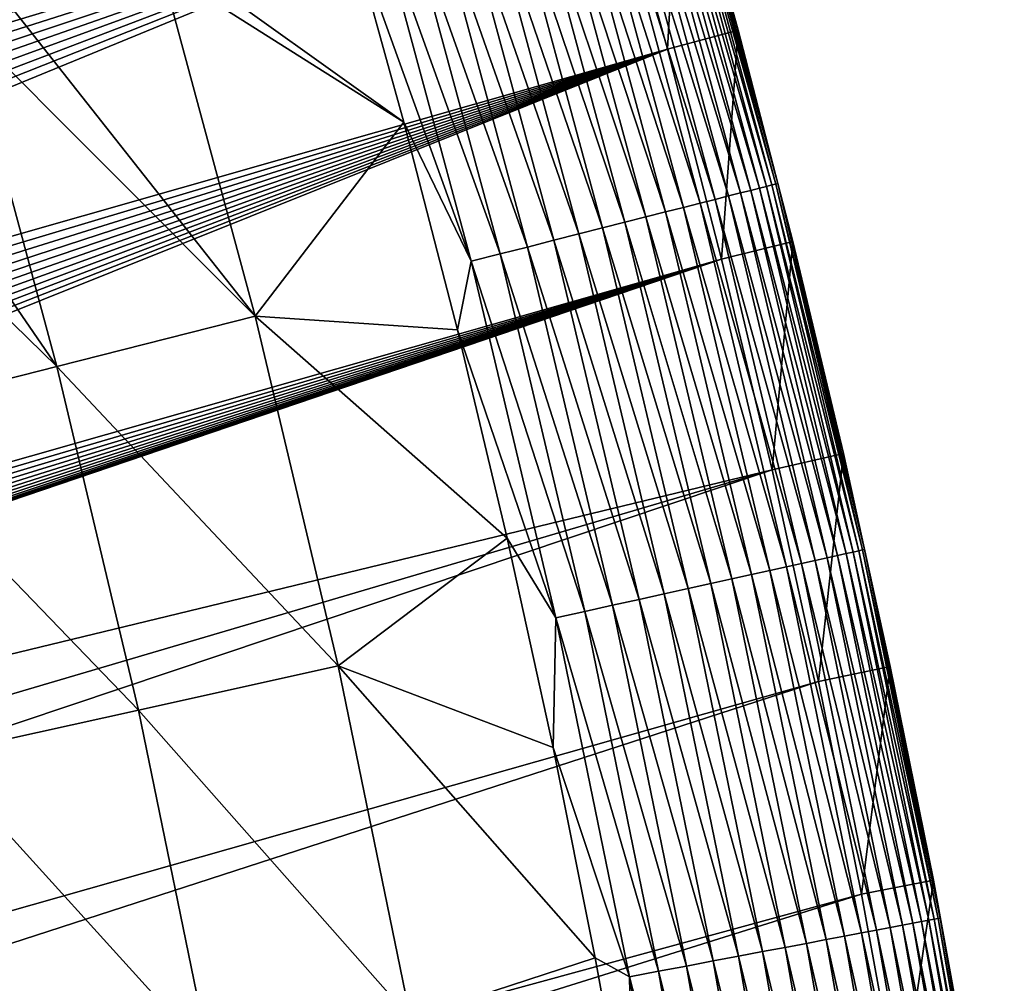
# Model space of a CAD drawing. Header units: millimetres. Extents: x -50 to 50, y -50 to 50.
# Tile 452 of 562: x 45.4 to 49.4, y 9 to 13. Entities that reach past the tile are written whole.
import ezdxf

# ---------------------------------------------------------------- set-up
doc = ezdxf.new("R2010")
doc.units = ezdxf.units.MM
doc.header["$LTSCALE"] = 65.185185
for name, color, linetype in [('37', 7, 'CONTINUOUS'), ('38', 7, 'CONTINUOUS'), ('39', 7, 'CONTINUOUS'), ('41', 7, 'CONTINUOUS'), ('43', 7, 'CONTINUOUS')]:
    doc.layers.add(name, color=color, linetype=linetype)

msp = doc.modelspace()

# ---------------------------------------------------------------- linework, layer by layer
at = {"layer": '37', "color": 15, "linetype": 'Continuous', "true_color": 0xaf503c}
for points in [[(46.0185, 13.1989, -0.3575), (46.6955, 13.393, 0.23), (46.9297, 12.5477, 0.23), (46.0185, 13.1989, -0.3575)], [(45.937, 13.1755, -0.4273), (46.0185, 13.1989, -0.3575), (46.9297, 12.5477, 0.23), (45.937, 13.1755, -0.4273)], [(45.3347, 13.0028, -0.9364), (45.937, 13.1755, -0.4273), (46.3209, 11.7545, -0.4273), (45.3347, 13.0028, -0.9364)], [(45.937, 13.1755, -0.4273), (46.9297, 12.5477, 0.23), (46.3209, 11.7545, -0.4273), (45.937, 13.1755, -0.4273)], [(45.1311, 12.9444, -1.106), (45.3347, 13.0028, -0.9364), (46.3209, 11.7545, -0.4273), (45.1311, 12.9444, -1.106)], [(44.6442, 12.8048, -1.5065), (45.1311, 12.9444, -1.106), (45.5082, 11.5484, -1.106), (44.6442, 12.8048, -1.5065)], [(45.1311, 12.9444, -1.106), (46.3209, 11.7545, -0.4273), (45.5082, 11.5484, -1.106), (45.1311, 12.9444, -1.106)], [(44.3159, 12.7107, -1.7726), (44.6442, 12.8048, -1.5065), (45.5082, 11.5484, -1.106), (44.3159, 12.7107, -1.7726)], [(44.3159, 12.7107, -1.7726), (45.5082, 11.5484, -1.106), (44.6862, 11.3398, -1.7726), (44.3159, 12.7107, -1.7726)], [(46.9297, 12.5477, 0.23), (47.1485, 11.6984, 0.23), (46.3209, 11.7545, -0.4273), (46.9297, 12.5477, 0.23)], [(46.3209, 11.7545, -0.4273), (46.6608, 10.3224, -0.4273), (45.5082, 11.5484, -1.106), (46.3209, 11.7545, -0.4273)], [(47.1485, 11.6984, 0.23), (47.352, 10.8452, 0.23), (46.3209, 11.7545, -0.4273), (47.1485, 11.6984, 0.23)], [(46.3209, 11.7545, -0.4273), (47.352, 10.8452, 0.23), (46.6608, 10.3224, -0.4273), (46.3209, 11.7545, -0.4273)], [(45.5082, 11.5484, -1.106), (45.8422, 10.1414, -1.106), (44.6862, 11.3398, -1.7726), (45.5082, 11.5484, -1.106)], [(45.5082, 11.5484, -1.106), (46.6608, 10.3224, -0.4273), (45.8422, 10.1414, -1.106), (45.5082, 11.5484, -1.106)], [(44.6862, 11.3398, -1.7726), (45.8422, 10.1414, -1.106), (45.0142, 9.9583, -1.7726), (44.6862, 11.3398, -1.7726)], [(47.352, 10.8452, 0.23), (47.54, 9.9885, 0.23), (46.6608, 10.3224, -0.4273), (47.352, 10.8452, 0.23)], [(46.6608, 10.3224, -0.4273), (46.9565, 8.8805, -0.4273), (45.8422, 10.1414, -1.106), (46.6608, 10.3224, -0.4273)], [(47.54, 9.9885, 0.23), (47.7125, 9.1285, 0.23), (46.6608, 10.3224, -0.4273), (47.54, 9.9885, 0.23)], [(46.6608, 10.3224, -0.4273), (47.7125, 9.1285, 0.23), (46.9565, 8.8805, -0.4273), (46.6608, 10.3224, -0.4273)], [(45.8422, 10.1414, -1.106), (46.1327, 8.7248, -1.106), (45.0142, 9.9583, -1.7726), (45.8422, 10.1414, -1.106)], [(45.8422, 10.1414, -1.106), (46.9565, 8.8805, -0.4273), (46.1327, 8.7248, -1.106), (45.8422, 10.1414, -1.106)], [(45.0142, 9.9583, -1.7726), (46.1327, 8.7248, -1.106), (45.2994, 8.5673, -1.7726), (45.0142, 9.9583, -1.7726)], [(47.7125, 9.1285, 0.23), (47.8695, 8.2656, 0.23), (46.9565, 8.8805, -0.4273), (47.7125, 9.1285, 0.23)]]:
    msp.add_3dface(points, dxfattribs=at)
at = {"layer": '38', "color": 15, "linetype": 'Continuous', "true_color": 0xaf503c}
for points in [[(48.0605, 13.7844, 3.33), (48.2988, 12.9243, 4.2), (48.2988, 12.9243, 3.33), (48.0605, 13.7844, 3.33)], [(48.0605, 13.7844, 4.2), (48.2988, 12.9243, 4.2), (48.0605, 13.7844, 3.33), (48.0605, 13.7844, 4.2)], [(48.2988, 12.9243, 3.33), (48.5218, 12.0601, 4.2), (48.5218, 12.0601, 3.33), (48.2988, 12.9243, 3.33)], [(48.2988, 12.9243, 4.2), (48.5218, 12.0601, 4.2), (48.2988, 12.9243, 3.33), (48.2988, 12.9243, 4.2)], [(48.5218, 12.0601, 3.33), (48.7293, 11.1921, 4.2), (48.7293, 11.1921, 3.33), (48.5218, 12.0601, 3.33)], [(48.5218, 12.0601, 4.2), (48.7293, 11.1921, 4.2), (48.5218, 12.0601, 3.33), (48.5218, 12.0601, 4.2)], [(48.7293, 11.1921, 3.33), (48.9212, 10.3205, 4.2), (48.9212, 10.3205, 3.33), (48.7293, 11.1921, 3.33)], [(48.7293, 11.1921, 4.2), (48.9212, 10.3205, 4.2), (48.7293, 11.1921, 3.33), (48.7293, 11.1921, 4.2)], [(48.9212, 10.3205, 3.33), (49.0976, 9.4456, 4.2), (49.0976, 9.4456, 3.33), (48.9212, 10.3205, 3.33)], [(48.9212, 10.3205, 4.2), (49.0976, 9.4456, 4.2), (48.9212, 10.3205, 3.33), (48.9212, 10.3205, 4.2)], [(49.0976, 9.4456, 3.33), (49.2583, 8.5677, 4.2), (49.2583, 8.5677, 3.33), (49.0976, 9.4456, 3.33)], [(49.0976, 9.4456, 4.2), (49.2583, 8.5677, 4.2), (49.0976, 9.4456, 3.33), (49.0976, 9.4456, 4.2)]]:
    msp.add_3dface(points, dxfattribs=at)
at = {"layer": '39', "color": 15, "linetype": 'Continuous', "true_color": 0xaf503c}
for points in [[(28.3678, 12.4975, 4.5), (46.361, 17.9054, 4.5), (28.0781, 13.1355, 4.5), (28.3678, 12.4975, 4.5)], [(46.6731, 17.075, 4.5), (46.361, 17.9054, 4.5), (28.3678, 12.4975, 4.5), (46.6731, 17.075, 4.5)], [(28.6429, 11.8532, 4.5), (46.6731, 17.075, 4.5), (28.3678, 12.4975, 4.5), (28.6429, 11.8532, 4.5)], [(28.9034, 11.2027, 4.5), (46.6731, 17.075, 4.5), (28.6429, 11.8532, 4.5), (28.9034, 11.2027, 4.5)], [(46.9704, 16.2392, 4.5), (46.6731, 17.075, 4.5), (28.9034, 11.2027, 4.5), (46.9704, 16.2392, 4.5)], [(29.1491, 10.5466, 4.5), (46.9704, 16.2392, 4.5), (28.9034, 11.2027, 4.5), (29.1491, 10.5466, 4.5)], [(46.9704, 16.2392, 4.5), (29.1491, 10.5466, 4.5), (37.5337, 13.1058, 4.5), (46.9704, 16.2392, 4.5)], [(39.2738, 12.9405, 4.5), (47.2527, 15.3982, 4.5), (39.1737, 12.9912, 4.5), (39.2738, 12.9405, 4.5)], [(39.3712, 12.8849, 4.5), (47.2527, 15.3982, 4.5), (39.2738, 12.9405, 4.5), (39.3712, 12.8849, 4.5)], [(39.4657, 12.8245, 4.5), (47.2527, 15.3982, 4.5), (39.3712, 12.8849, 4.5), (39.4657, 12.8245, 4.5)], [(39.5572, 12.7594, 4.5), (47.2527, 15.3982, 4.5), (39.4657, 12.8245, 4.5), (39.5572, 12.7594, 4.5)], [(39.6452, 12.6899, 4.5), (47.2527, 15.3982, 4.5), (39.5572, 12.7594, 4.5), (39.6452, 12.6899, 4.5)], [(39.7297, 12.6161, 4.5), (47.2527, 15.3982, 4.5), (39.6452, 12.6899, 4.5), (39.7297, 12.6161, 4.5)], [(39.8104, 12.5382, 4.5), (47.2527, 15.3982, 4.5), (39.7297, 12.6161, 4.5), (39.8104, 12.5382, 4.5)], [(39.8871, 12.4563, 4.5), (47.2527, 15.3982, 4.5), (39.8104, 12.5382, 4.5), (39.8871, 12.4563, 4.5)], [(47.52, 14.5523, 4.5), (47.2527, 15.3982, 4.5), (39.8871, 12.4563, 4.5), (47.52, 14.5523, 4.5)], [(39.9597, 12.3707, 4.5), (47.52, 14.5523, 4.5), (39.8871, 12.4563, 4.5), (39.9597, 12.3707, 4.5)], [(40.0279, 12.2816, 4.5), (47.52, 14.5523, 4.5), (39.9597, 12.3707, 4.5), (40.0279, 12.2816, 4.5)], [(40.0915, 12.1893, 4.5), (47.52, 14.5523, 4.5), (40.0279, 12.2816, 4.5), (40.0915, 12.1893, 4.5)], [(40.1505, 12.0938, 4.5), (47.52, 14.5523, 4.5), (40.0915, 12.1893, 4.5), (40.1505, 12.0938, 4.5)], [(40.2046, 11.9956, 4.5), (47.52, 14.5523, 4.5), (40.1505, 12.0938, 4.5), (40.2046, 11.9956, 4.5)], [(40.2538, 11.8948, 4.5), (47.52, 14.5523, 4.5), (40.2046, 11.9956, 4.5), (40.2538, 11.8948, 4.5)], [(40.2979, 11.7916, 4.5), (47.52, 14.5523, 4.5), (40.2538, 11.8948, 4.5), (40.2979, 11.7916, 4.5)], [(40.3368, 11.6864, 4.5), (47.52, 14.5523, 4.5), (40.2979, 11.7916, 4.5), (40.3368, 11.6864, 4.5)], [(40.3704, 11.5793, 4.5), (47.52, 14.5523, 4.5), (40.3368, 11.6864, 4.5), (40.3704, 11.5793, 4.5)], [(47.7721, 13.7017, 4.5), (47.52, 14.5523, 4.5), (40.3704, 11.5793, 4.5), (47.7721, 13.7017, 4.5)], [(40.3987, 11.4707, 4.5), (47.7721, 13.7017, 4.5), (40.3704, 11.5793, 4.5), (40.3987, 11.4707, 4.5)], [(40.4214, 11.3609, 4.5), (47.7721, 13.7017, 4.5), (40.3987, 11.4707, 4.5), (40.4214, 11.3609, 4.5)], [(40.4387, 11.25, 4.5), (47.7721, 13.7017, 4.5), (40.4214, 11.3609, 4.5), (40.4387, 11.25, 4.5)], [(40.4504, 11.1385, 4.5), (47.7721, 13.7017, 4.5), (40.4387, 11.25, 4.5), (40.4504, 11.1385, 4.5)], [(40.4415, 10.6905, 4.5), (47.7721, 13.7017, 4.5), (40.4521, 10.8022, 4.5), (40.4415, 10.6905, 4.5)], [(48.009, 12.8468, 4.5), (47.7721, 13.7017, 4.5), (40.4415, 10.6905, 4.5), (48.009, 12.8468, 4.5)], [(40.4566, 11.0265, 4.5), (47.7721, 13.7017, 4.5), (40.4504, 11.1385, 4.5), (40.4566, 11.0265, 4.5)], [(40.4521, 10.8022, 4.5), (47.7721, 13.7017, 4.5), (40.4571, 10.9142, 4.5), (40.4521, 10.8022, 4.5)], [(40.4571, 10.9142, 4.5), (47.7721, 13.7017, 4.5), (40.4566, 11.0265, 4.5), (40.4571, 10.9142, 4.5)], [(40.041, 9.6548, 4.5), (48.009, 12.8468, 4.5), (40.1037, 9.7478, 4.5), (40.041, 9.6548, 4.5)], [(48.2306, 11.9878, 4.5), (48.009, 12.8468, 4.5), (40.041, 9.6548, 4.5), (48.2306, 11.9878, 4.5)], [(40.1037, 9.7478, 4.5), (48.009, 12.8468, 4.5), (40.1617, 9.8439, 4.5), (40.1037, 9.7478, 4.5)], [(40.1617, 9.8439, 4.5), (48.009, 12.8468, 4.5), (40.2149, 9.9427, 4.5), (40.1617, 9.8439, 4.5)], [(40.2149, 9.9427, 4.5), (48.009, 12.8468, 4.5), (40.263, 10.044, 4.5), (40.2149, 9.9427, 4.5)], [(40.263, 10.044, 4.5), (48.009, 12.8468, 4.5), (40.3061, 10.1476, 4.5), (40.263, 10.044, 4.5)], [(40.3061, 10.1476, 4.5), (48.009, 12.8468, 4.5), (40.344, 10.2532, 4.5), (40.3061, 10.1476, 4.5)], [(40.344, 10.2532, 4.5), (48.009, 12.8468, 4.5), (40.3765, 10.3605, 4.5), (40.344, 10.2532, 4.5)], [(40.3765, 10.3605, 4.5), (48.009, 12.8468, 4.5), (40.4036, 10.4694, 4.5), (40.3765, 10.3605, 4.5)], [(40.4036, 10.4694, 4.5), (48.009, 12.8468, 4.5), (40.4253, 10.5795, 4.5), (40.4036, 10.4694, 4.5)], [(40.4253, 10.5795, 4.5), (48.009, 12.8468, 4.5), (40.4415, 10.6905, 4.5), (40.4253, 10.5795, 4.5)], [(38.8815, 8.8124, 4.5), (48.2306, 11.9878, 4.5), (38.9877, 8.8487, 4.5), (38.8815, 8.8124, 4.5)], [(48.4369, 11.125, 4.5), (48.2306, 11.9878, 4.5), (38.8815, 8.8124, 4.5), (48.4369, 11.125, 4.5)], [(38.9877, 8.8487, 4.5), (48.2306, 11.9878, 4.5), (39.0919, 8.8902, 4.5), (38.9877, 8.8487, 4.5)], [(39.0919, 8.8902, 4.5), (48.2306, 11.9878, 4.5), (39.1939, 8.9368, 4.5), (39.0919, 8.8902, 4.5)], [(39.1939, 8.9368, 4.5), (48.2306, 11.9878, 4.5), (39.2935, 8.9885, 4.5), (39.1939, 8.9368, 4.5)], [(39.2935, 8.9885, 4.5), (48.2306, 11.9878, 4.5), (39.3904, 9.0451, 4.5), (39.2935, 8.9885, 4.5)], [(39.3904, 9.0451, 4.5), (48.2306, 11.9878, 4.5), (39.4843, 9.1064, 4.5), (39.3904, 9.0451, 4.5)], [(39.4843, 9.1064, 4.5), (48.2306, 11.9878, 4.5), (39.5751, 9.1724, 4.5), (39.4843, 9.1064, 4.5)], [(39.5751, 9.1724, 4.5), (48.2306, 11.9878, 4.5), (39.6624, 9.2428, 4.5), (39.5751, 9.1724, 4.5)], [(39.6624, 9.2428, 4.5), (48.2306, 11.9878, 4.5), (39.7462, 9.3174, 4.5), (39.6624, 9.2428, 4.5)], [(39.7462, 9.3174, 4.5), (48.2306, 11.9878, 4.5), (39.8261, 9.3962, 4.5), (39.7462, 9.3174, 4.5)], [(39.8261, 9.3962, 4.5), (48.2306, 11.9878, 4.5), (39.902, 9.4788, 4.5), (39.8261, 9.3962, 4.5)], [(39.902, 9.4788, 4.5), (48.2306, 11.9878, 4.5), (39.9737, 9.5651, 4.5), (39.902, 9.4788, 4.5)], [(39.9737, 9.5651, 4.5), (48.2306, 11.9878, 4.5), (40.041, 9.6548, 4.5), (39.9737, 9.5651, 4.5)], [(30.4463, 5.8221, 4.5), (48.4369, 11.125, 4.5), (38.8815, 8.8124, 4.5), (30.4463, 5.8221, 4.5)], [(30.57, 5.1324, 4.5), (48.4369, 11.125, 4.5), (30.4463, 5.8221, 4.5), (30.57, 5.1324, 4.5)], [(48.6277, 10.2586, 4.5), (48.4369, 11.125, 4.5), (30.57, 5.1324, 4.5), (48.6277, 10.2586, 4.5)], [(30.6781, 4.4402, 4.5), (48.6277, 10.2586, 4.5), (30.57, 5.1324, 4.5), (30.6781, 4.4402, 4.5)], [(48.803, 9.389, 4.5), (48.6277, 10.2586, 4.5), (30.6781, 4.4402, 4.5), (48.803, 9.389, 4.5)], [(30.7706, 3.7457, 4.5), (48.803, 9.389, 4.5), (30.6781, 4.4402, 4.5), (30.7706, 3.7457, 4.5)], [(48.9628, 8.5163, 4.5), (48.803, 9.389, 4.5), (30.7706, 3.7457, 4.5), (48.9628, 8.5163, 4.5)]]:
    msp.add_3dface(points, dxfattribs=at)
at = {"layer": '41', "color": 15, "linetype": 'Continuous', "true_color": 0xaf503c}
for points in [[(48.35, 12.2693, 2.3321), (47.9075, 13.7405, 2.17), (47.9493, 13.7525, 2.3321), (48.35, 12.2693, 2.3321)], [(48.3855, 12.2783, 2.496), (47.9493, 13.7525, 2.3321), (47.9846, 13.7626, 2.496), (48.3855, 12.2783, 2.496)], [(48.35, 12.2693, 2.3321), (47.9493, 13.7525, 2.3321), (48.3855, 12.2783, 2.496), (48.35, 12.2693, 2.3321)], [(48.4144, 12.2857, 2.6612), (47.9846, 13.7626, 2.496), (48.0132, 13.7708, 2.6612), (48.4144, 12.2857, 2.6612)], [(48.3855, 12.2783, 2.496), (47.9846, 13.7626, 2.496), (48.4144, 12.2857, 2.6612), (48.3855, 12.2783, 2.496)], [(48.4365, 12.2913, 2.8275), (48.0132, 13.7708, 2.6612), (48.0351, 13.7771, 2.8275), (48.4365, 12.2913, 2.8275)], [(48.4144, 12.2857, 2.6612), (48.0132, 13.7708, 2.6612), (48.4365, 12.2913, 2.8275), (48.4144, 12.2857, 2.6612)], [(48.4519, 12.2952, 2.9946), (48.0351, 13.7771, 2.8275), (48.0503, 13.7815, 2.9946), (48.4519, 12.2952, 2.9946)], [(48.4365, 12.2913, 2.8275), (48.0351, 13.7771, 2.8275), (48.4519, 12.2952, 2.9946), (48.4365, 12.2913, 2.8275)], [(48.4604, 12.2973, 3.1623), (48.0503, 13.7815, 2.9946), (48.0588, 13.7839, 3.1623), (48.4604, 12.2973, 3.1623)], [(48.4519, 12.2952, 2.9946), (48.0503, 13.7815, 2.9946), (48.4604, 12.2973, 3.1623), (48.4519, 12.2952, 2.9946)], [(48.0605, 13.7844, 3.33), (48.2988, 12.9243, 3.33), (48.0588, 13.7839, 3.1623), (48.0605, 13.7844, 3.33)], [(48.2988, 12.9243, 3.33), (48.4604, 12.2973, 3.1623), (48.0588, 13.7839, 3.1623), (48.2988, 12.9243, 3.33)], [(48.2039, 12.2323, 1.8519), (47.7434, 13.6935, 1.6965), (47.8044, 13.711, 1.8519), (48.2039, 12.2323, 1.8519)], [(48.2591, 12.2463, 2.0098), (47.8044, 13.711, 1.8519), (47.8591, 13.7267, 2.0098), (48.2591, 12.2463, 2.0098)], [(48.2039, 12.2323, 1.8519), (47.8044, 13.711, 1.8519), (48.2591, 12.2463, 2.0098), (48.2039, 12.2323, 1.8519)], [(48.3078, 12.2586, 2.17), (47.8591, 13.7267, 2.0098), (47.9075, 13.7405, 2.17), (48.3078, 12.2586, 2.17)], [(48.2591, 12.2463, 2.0098), (47.8591, 13.7267, 2.0098), (48.3078, 12.2586, 2.17), (48.2591, 12.2463, 2.0098)], [(48.3078, 12.2586, 2.17), (47.9075, 13.7405, 2.17), (48.35, 12.2693, 2.3321), (48.3078, 12.2586, 2.17)], [(48.0745, 12.1994, 1.5439), (47.6027, 13.6531, 1.3943), (47.6761, 13.6742, 1.5439), (48.0745, 12.1994, 1.5439)], [(48.1423, 12.2166, 1.6965), (47.6761, 13.6742, 1.5439), (47.7434, 13.6935, 1.6965), (48.1423, 12.2166, 1.6965)], [(48.0745, 12.1994, 1.5439), (47.6761, 13.6742, 1.5439), (48.1423, 12.2166, 1.6965), (48.0745, 12.1994, 1.5439)], [(48.1423, 12.2166, 1.6965), (47.7434, 13.6935, 1.6965), (48.2039, 12.2323, 1.8519), (48.1423, 12.2166, 1.6965)], [(47.9205, 12.1604, 1.2481), (47.4383, 13.606, 1.1055), (47.5234, 13.6304, 1.2481), (47.9205, 12.1604, 1.2481)], [(48.0005, 12.1807, 1.3943), (47.5234, 13.6304, 1.2481), (47.6027, 13.6531, 1.3943), (48.0005, 12.1807, 1.3943)], [(47.9205, 12.1604, 1.2481), (47.5234, 13.6304, 1.2481), (48.0005, 12.1807, 1.3943), (47.9205, 12.1604, 1.2481)], [(48.0005, 12.1807, 1.3943), (47.6027, 13.6531, 1.3943), (48.0745, 12.1994, 1.5439), (48.0005, 12.1807, 1.3943)], [(47.8347, 12.1386, 1.1055), (47.3475, 13.5799, 0.9667), (47.4383, 13.606, 1.1055), (47.8347, 12.1386, 1.1055)], [(47.8347, 12.1386, 1.1055), (47.4383, 13.606, 1.1055), (47.9205, 12.1604, 1.2481), (47.8347, 12.1386, 1.1055)], [(47.646, 12.0907, 0.832), (47.1495, 13.5232, 0.7017), (47.2511, 13.5523, 0.832), (47.646, 12.0907, 0.832)], [(47.7431, 12.1154, 0.9667), (47.2511, 13.5523, 0.832), (47.3475, 13.5799, 0.9667), (47.7431, 12.1154, 0.9667)], [(47.646, 12.0907, 0.832), (47.2511, 13.5523, 0.832), (47.7431, 12.1154, 0.9667), (47.646, 12.0907, 0.832)], [(47.7431, 12.1154, 0.9667), (47.3475, 13.5799, 0.9667), (47.8347, 12.1386, 1.1055), (47.7431, 12.1154, 0.9667)], [(47.5435, 12.0647, 0.7017), (47.0426, 13.4925, 0.5758), (47.1495, 13.5232, 0.7017), (47.5435, 12.0647, 0.7017)], [(47.5435, 12.0647, 0.7017), (47.1495, 13.5232, 0.7017), (47.646, 12.0907, 0.832), (47.5435, 12.0647, 0.7017)], [(47.4357, 12.0374, 0.5758), (46.9308, 13.4605, 0.4548), (47.0426, 13.4925, 0.5758), (47.4357, 12.0374, 0.5758)], [(47.4357, 12.0374, 0.5758), (47.0426, 13.4925, 0.5758), (47.5435, 12.0647, 0.7017), (47.4357, 12.0374, 0.5758)], [(47.2054, 11.979, 0.3387), (46.6955, 13.393, 0.23), (46.8142, 13.427, 0.3387), (47.2054, 11.979, 0.3387)], [(47.323, 12.0088, 0.4548), (46.8142, 13.427, 0.3387), (46.9308, 13.4605, 0.4548), (47.323, 12.0088, 0.4548)], [(47.2054, 11.979, 0.3387), (46.8142, 13.427, 0.3387), (47.323, 12.0088, 0.4548), (47.2054, 11.979, 0.3387)], [(47.323, 12.0088, 0.4548), (46.9308, 13.4605, 0.4548), (47.4357, 12.0374, 0.5758), (47.323, 12.0088, 0.4548)], [(46.9297, 12.5477, 0.23), (46.6955, 13.393, 0.23), (47.2054, 11.979, 0.3387), (46.9297, 12.5477, 0.23)], [(48.2988, 12.9243, 3.33), (48.5218, 12.0601, 3.33), (48.4604, 12.2973, 3.1623), (48.2988, 12.9243, 3.33)], [(47.1485, 11.6984, 0.23), (46.9297, 12.5477, 0.23), (47.2054, 11.979, 0.3387), (47.1485, 11.6984, 0.23)], [(48.6623, 10.7651, 2.17), (48.2591, 12.2463, 2.0098), (48.3078, 12.2586, 2.17), (48.6623, 10.7651, 2.17)], [(48.7048, 10.7745, 2.3321), (48.3078, 12.2586, 2.17), (48.35, 12.2693, 2.3321), (48.7048, 10.7745, 2.3321)], [(48.6623, 10.7651, 2.17), (48.3078, 12.2586, 2.17), (48.7048, 10.7745, 2.3321), (48.6623, 10.7651, 2.17)], [(48.7406, 10.7824, 2.496), (48.35, 12.2693, 2.3321), (48.3855, 12.2783, 2.496), (48.7406, 10.7824, 2.496)], [(48.7048, 10.7745, 2.3321), (48.35, 12.2693, 2.3321), (48.7406, 10.7824, 2.496), (48.7048, 10.7745, 2.3321)], [(48.7697, 10.7888, 2.6612), (48.3855, 12.2783, 2.496), (48.4144, 12.2857, 2.6612), (48.7697, 10.7888, 2.6612)], [(48.7406, 10.7824, 2.496), (48.3855, 12.2783, 2.496), (48.7697, 10.7888, 2.6612), (48.7406, 10.7824, 2.496)], [(48.792, 10.7938, 2.8275), (48.4144, 12.2857, 2.6612), (48.4365, 12.2913, 2.8275), (48.792, 10.7938, 2.8275)], [(48.7697, 10.7888, 2.6612), (48.4144, 12.2857, 2.6612), (48.792, 10.7938, 2.8275), (48.7697, 10.7888, 2.6612)], [(48.8074, 10.7972, 2.9946), (48.4365, 12.2913, 2.8275), (48.4519, 12.2952, 2.9946), (48.8074, 10.7972, 2.9946)], [(48.792, 10.7938, 2.8275), (48.4365, 12.2913, 2.8275), (48.8074, 10.7972, 2.9946), (48.792, 10.7938, 2.8275)], [(48.816, 10.7991, 3.1623), (48.4519, 12.2952, 2.9946), (48.4604, 12.2973, 3.1623), (48.816, 10.7991, 3.1623)], [(48.8074, 10.7972, 2.9946), (48.4519, 12.2952, 2.9946), (48.816, 10.7991, 3.1623), (48.8074, 10.7972, 2.9946)], [(48.7293, 11.1921, 3.33), (48.816, 10.7991, 3.1623), (48.4604, 12.2973, 3.1623), (48.7293, 11.1921, 3.33)], [(48.5218, 12.0601, 3.33), (48.7293, 11.1921, 3.33), (48.4604, 12.2973, 3.1623), (48.5218, 12.0601, 3.33)], [(48.5576, 10.7419, 1.8519), (48.1423, 12.2166, 1.6965), (48.2039, 12.2323, 1.8519), (48.5576, 10.7419, 1.8519)], [(48.6132, 10.7542, 2.0098), (48.2039, 12.2323, 1.8519), (48.2591, 12.2463, 2.0098), (48.6132, 10.7542, 2.0098)], [(48.5576, 10.7419, 1.8519), (48.2039, 12.2323, 1.8519), (48.6132, 10.7542, 2.0098), (48.5576, 10.7419, 1.8519)], [(48.6132, 10.7542, 2.0098), (48.2591, 12.2463, 2.0098), (48.6623, 10.7651, 2.17), (48.6132, 10.7542, 2.0098)], [(48.3528, 10.6966, 1.3943), (47.9205, 12.1604, 1.2481), (48.0005, 12.1807, 1.3943), (48.3528, 10.6966, 1.3943)], [(48.4273, 10.7131, 1.5439), (48.0005, 12.1807, 1.3943), (48.0745, 12.1994, 1.5439), (48.4273, 10.7131, 1.5439)], [(48.3528, 10.6966, 1.3943), (48.0005, 12.1807, 1.3943), (48.4273, 10.7131, 1.5439), (48.3528, 10.6966, 1.3943)], [(48.4956, 10.7282, 1.6965), (48.0745, 12.1994, 1.5439), (48.1423, 12.2166, 1.6965), (48.4956, 10.7282, 1.6965)], [(48.4273, 10.7131, 1.5439), (48.0745, 12.1994, 1.5439), (48.4956, 10.7282, 1.6965), (48.4273, 10.7131, 1.5439)], [(48.4956, 10.7282, 1.6965), (48.1423, 12.2166, 1.6965), (48.5576, 10.7419, 1.8519), (48.4956, 10.7282, 1.6965)], [(48.1857, 10.6597, 1.1055), (47.7431, 12.1154, 0.9667), (47.8347, 12.1386, 1.1055), (48.1857, 10.6597, 1.1055)], [(48.2722, 10.6788, 1.2481), (47.8347, 12.1386, 1.1055), (47.9205, 12.1604, 1.2481), (48.2722, 10.6788, 1.2481)], [(48.1857, 10.6597, 1.1055), (47.8347, 12.1386, 1.1055), (48.2722, 10.6788, 1.2481), (48.1857, 10.6597, 1.1055)], [(48.2722, 10.6788, 1.2481), (47.9205, 12.1604, 1.2481), (48.3528, 10.6966, 1.3943), (48.2722, 10.6788, 1.2481)], [(48.0935, 10.6393, 0.9667), (47.646, 12.0907, 0.832), (47.7431, 12.1154, 0.9667), (48.0935, 10.6393, 0.9667)], [(48.0935, 10.6393, 0.9667), (47.7431, 12.1154, 0.9667), (48.1857, 10.6597, 1.1055), (48.0935, 10.6393, 0.9667)], [(47.8924, 10.5948, 0.7017), (47.4357, 12.0374, 0.5758), (47.5435, 12.0647, 0.7017), (47.8924, 10.5948, 0.7017)], [(47.9956, 10.6176, 0.832), (47.5435, 12.0647, 0.7017), (47.646, 12.0907, 0.832), (47.9956, 10.6176, 0.832)], [(47.8924, 10.5948, 0.7017), (47.5435, 12.0647, 0.7017), (47.9956, 10.6176, 0.832), (47.8924, 10.5948, 0.7017)], [(47.9956, 10.6176, 0.832), (47.646, 12.0907, 0.832), (48.0935, 10.6393, 0.9667), (47.9956, 10.6176, 0.832)], [(47.7839, 10.5708, 0.5758), (47.323, 12.0088, 0.4548), (47.4357, 12.0374, 0.5758), (47.7839, 10.5708, 0.5758)], [(47.7839, 10.5708, 0.5758), (47.4357, 12.0374, 0.5758), (47.8924, 10.5948, 0.7017), (47.7839, 10.5708, 0.5758)], [(47.5518, 10.5195, 0.3387), (47.1485, 11.6984, 0.23), (47.2054, 11.979, 0.3387), (47.5518, 10.5195, 0.3387)], [(47.6703, 10.5457, 0.4548), (47.2054, 11.979, 0.3387), (47.323, 12.0088, 0.4548), (47.6703, 10.5457, 0.4548)], [(47.5518, 10.5195, 0.3387), (47.2054, 11.979, 0.3387), (47.6703, 10.5457, 0.4548), (47.5518, 10.5195, 0.3387)], [(47.6703, 10.5457, 0.4548), (47.323, 12.0088, 0.4548), (47.7839, 10.5708, 0.5758), (47.6703, 10.5457, 0.4548)], [(47.352, 10.8452, 0.23), (47.1485, 11.6984, 0.23), (47.5518, 10.5195, 0.3387), (47.352, 10.8452, 0.23)], [(48.7293, 11.1921, 3.33), (48.9212, 10.3205, 3.33), (48.816, 10.7991, 3.1623), (48.7293, 11.1921, 3.33)], [(47.54, 9.9885, 0.23), (47.352, 10.8452, 0.23), (47.5518, 10.5195, 0.3387), (47.54, 9.9885, 0.23)], [(49.0134, 9.2694, 2.3321), (48.6623, 10.7651, 2.17), (48.7048, 10.7745, 2.3321), (49.0134, 9.2694, 2.3321)], [(49.0495, 9.2762, 2.496), (48.7048, 10.7745, 2.3321), (48.7406, 10.7824, 2.496), (49.0495, 9.2762, 2.496)], [(49.0134, 9.2694, 2.3321), (48.7048, 10.7745, 2.3321), (49.0495, 9.2762, 2.496), (49.0134, 9.2694, 2.3321)], [(49.0787, 9.2818, 2.6612), (48.7406, 10.7824, 2.496), (48.7697, 10.7888, 2.6612), (49.0787, 9.2818, 2.6612)], [(49.0495, 9.2762, 2.496), (48.7406, 10.7824, 2.496), (49.0787, 9.2818, 2.6612), (49.0495, 9.2762, 2.496)], [(49.1012, 9.286, 2.8275), (48.7697, 10.7888, 2.6612), (48.792, 10.7938, 2.8275), (49.1012, 9.286, 2.8275)], [(49.0787, 9.2818, 2.6612), (48.7697, 10.7888, 2.6612), (49.1012, 9.286, 2.8275), (49.0787, 9.2818, 2.6612)], [(49.1167, 9.289, 2.9946), (48.792, 10.7938, 2.8275), (48.8074, 10.7972, 2.9946), (49.1167, 9.289, 2.9946)], [(49.1012, 9.286, 2.8275), (48.792, 10.7938, 2.8275), (49.1167, 9.289, 2.9946), (49.1012, 9.286, 2.8275)], [(49.1254, 9.2906, 3.1623), (48.8074, 10.7972, 2.9946), (48.816, 10.7991, 3.1623), (49.1254, 9.2906, 3.1623)], [(49.1167, 9.289, 2.9946), (48.8074, 10.7972, 2.9946), (49.1254, 9.2906, 3.1623), (49.1167, 9.289, 2.9946)], [(49.0976, 9.4456, 3.33), (49.1254, 9.2906, 3.1623), (48.816, 10.7991, 3.1623), (49.0976, 9.4456, 3.33)], [(48.9212, 10.3205, 3.33), (49.0976, 9.4456, 3.33), (48.816, 10.7991, 3.1623), (48.9212, 10.3205, 3.33)], [(48.8029, 9.2296, 1.6965), (48.4273, 10.7131, 1.5439), (48.4956, 10.7282, 1.6965), (48.8029, 9.2296, 1.6965)], [(48.8653, 9.2414, 1.8519), (48.4956, 10.7282, 1.6965), (48.5576, 10.7419, 1.8519), (48.8653, 9.2414, 1.8519)], [(48.8029, 9.2296, 1.6965), (48.4956, 10.7282, 1.6965), (48.8653, 9.2414, 1.8519), (48.8029, 9.2296, 1.6965)], [(48.9213, 9.252, 2.0098), (48.5576, 10.7419, 1.8519), (48.6132, 10.7542, 2.0098), (48.9213, 9.252, 2.0098)], [(48.8653, 9.2414, 1.8519), (48.5576, 10.7419, 1.8519), (48.9213, 9.252, 2.0098), (48.8653, 9.2414, 1.8519)], [(48.9707, 9.2613, 2.17), (48.6132, 10.7542, 2.0098), (48.6623, 10.7651, 2.17), (48.9707, 9.2613, 2.17)], [(48.9213, 9.252, 2.0098), (48.6132, 10.7542, 2.0098), (48.9707, 9.2613, 2.17), (48.9213, 9.252, 2.0098)], [(48.9707, 9.2613, 2.17), (48.6623, 10.7651, 2.17), (49.0134, 9.2694, 2.3321), (48.9707, 9.2613, 2.17)], [(48.6592, 9.2025, 1.3943), (48.2722, 10.6788, 1.2481), (48.3528, 10.6966, 1.3943), (48.6592, 9.2025, 1.3943)], [(48.7342, 9.2166, 1.5439), (48.3528, 10.6966, 1.3943), (48.4273, 10.7131, 1.5439), (48.7342, 9.2166, 1.5439)], [(48.6592, 9.2025, 1.3943), (48.3528, 10.6966, 1.3943), (48.7342, 9.2166, 1.5439), (48.6592, 9.2025, 1.3943)], [(48.7342, 9.2166, 1.5439), (48.4273, 10.7131, 1.5439), (48.8029, 9.2296, 1.6965), (48.7342, 9.2166, 1.5439)], [(48.4911, 9.1707, 1.1055), (48.0935, 10.6393, 0.9667), (48.1857, 10.6597, 1.1055), (48.4911, 9.1707, 1.1055)], [(48.5781, 9.1871, 1.2481), (48.1857, 10.6597, 1.1055), (48.2722, 10.6788, 1.2481), (48.5781, 9.1871, 1.2481)], [(48.4911, 9.1707, 1.1055), (48.1857, 10.6597, 1.1055), (48.5781, 9.1871, 1.2481), (48.4911, 9.1707, 1.1055)], [(48.5781, 9.1871, 1.2481), (48.2722, 10.6788, 1.2481), (48.6592, 9.2025, 1.3943), (48.5781, 9.1871, 1.2481)], [(48.2998, 9.1345, 0.832), (47.8924, 10.5948, 0.7017), (47.9956, 10.6176, 0.832), (48.2998, 9.1345, 0.832)], [(48.3982, 9.1531, 0.9667), (47.9956, 10.6176, 0.832), (48.0935, 10.6393, 0.9667), (48.3982, 9.1531, 0.9667)], [(48.2998, 9.1345, 0.832), (47.9956, 10.6176, 0.832), (48.3982, 9.1531, 0.9667), (48.2998, 9.1345, 0.832)], [(48.3982, 9.1531, 0.9667), (48.0935, 10.6393, 0.9667), (48.4911, 9.1707, 1.1055), (48.3982, 9.1531, 0.9667)], [(48.0866, 9.0942, 0.5758), (47.6703, 10.5457, 0.4548), (47.7839, 10.5708, 0.5758), (48.0866, 9.0942, 0.5758)], [(48.1958, 9.1149, 0.7017), (47.7839, 10.5708, 0.5758), (47.8924, 10.5948, 0.7017), (48.1958, 9.1149, 0.7017)], [(48.0866, 9.0942, 0.5758), (47.7839, 10.5708, 0.5758), (48.1958, 9.1149, 0.7017), (48.0866, 9.0942, 0.5758)], [(48.1958, 9.1149, 0.7017), (47.8924, 10.5948, 0.7017), (48.2998, 9.1345, 0.832), (48.1958, 9.1149, 0.7017)], [(47.9723, 9.0726, 0.4548), (47.5518, 10.5195, 0.3387), (47.6703, 10.5457, 0.4548), (47.9723, 9.0726, 0.4548)], [(47.9723, 9.0726, 0.4548), (47.6703, 10.5457, 0.4548), (48.0866, 9.0942, 0.5758), (47.9723, 9.0726, 0.4548)], [(47.8532, 9.0501, 0.3387), (47.54, 9.9885, 0.23), (47.5518, 10.5195, 0.3387), (47.8532, 9.0501, 0.3387)], [(47.8532, 9.0501, 0.3387), (47.5518, 10.5195, 0.3387), (47.9723, 9.0726, 0.4548), (47.8532, 9.0501, 0.3387)], [(47.7125, 9.1285, 0.23), (47.54, 9.9885, 0.23), (47.8532, 9.0501, 0.3387), (47.7125, 9.1285, 0.23)], [(49.0976, 9.4456, 3.33), (49.2583, 8.5677, 3.33), (49.1254, 9.2906, 3.1623), (49.0976, 9.4456, 3.33)], [(49.3118, 7.7613, 2.496), (49.0134, 9.2694, 2.3321), (49.0495, 9.2762, 2.496), (49.3118, 7.7613, 2.496)], [(49.3412, 7.7659, 2.6612), (49.0495, 9.2762, 2.496), (49.0787, 9.2818, 2.6612), (49.3412, 7.7659, 2.6612)], [(49.3118, 7.7613, 2.496), (49.0495, 9.2762, 2.496), (49.3412, 7.7659, 2.6612), (49.3118, 7.7613, 2.496)], [(49.3638, 7.7695, 2.8275), (49.0787, 9.2818, 2.6612), (49.1012, 9.286, 2.8275), (49.3638, 7.7695, 2.8275)], [(49.3412, 7.7659, 2.6612), (49.0787, 9.2818, 2.6612), (49.3638, 7.7695, 2.8275), (49.3412, 7.7659, 2.6612)], [(49.3794, 7.7719, 2.9946), (49.1012, 9.286, 2.8275), (49.1167, 9.289, 2.9946), (49.3794, 7.7719, 2.9946)], [(49.3638, 7.7695, 2.8275), (49.1012, 9.286, 2.8275), (49.3794, 7.7719, 2.9946), (49.3638, 7.7695, 2.8275)], [(49.3881, 7.7733, 3.1623), (49.1167, 9.289, 2.9946), (49.1254, 9.2906, 3.1623), (49.3881, 7.7733, 3.1623)], [(49.3794, 7.7719, 2.9946), (49.1167, 9.289, 2.9946), (49.3881, 7.7733, 3.1623), (49.3794, 7.7719, 2.9946)], [(49.2583, 8.5677, 3.33), (49.3881, 7.7733, 3.1623), (49.1254, 9.2906, 3.1623), (49.2583, 8.5677, 3.33)], [(49.1267, 7.7322, 1.8519), (48.8029, 9.2296, 1.6965), (48.8653, 9.2414, 1.8519), (49.1267, 7.7322, 1.8519)], [(49.1829, 7.741, 2.0098), (48.8653, 9.2414, 1.8519), (48.9213, 9.252, 2.0098), (49.1829, 7.741, 2.0098)], [(49.1267, 7.7322, 1.8519), (48.8653, 9.2414, 1.8519), (49.1829, 7.741, 2.0098), (49.1267, 7.7322, 1.8519)], [(49.2326, 7.7488, 2.17), (48.9213, 9.252, 2.0098), (48.9707, 9.2613, 2.17), (49.2326, 7.7488, 2.17)], [(49.1829, 7.741, 2.0098), (48.9213, 9.252, 2.0098), (49.2326, 7.7488, 2.17), (49.1829, 7.741, 2.0098)], [(49.2756, 7.7556, 2.3321), (48.9707, 9.2613, 2.17), (49.0134, 9.2694, 2.3321), (49.2756, 7.7556, 2.3321)], [(49.2326, 7.7488, 2.17), (48.9707, 9.2613, 2.17), (49.2756, 7.7556, 2.3321), (49.2326, 7.7488, 2.17)], [(49.2756, 7.7556, 2.3321), (49.0134, 9.2694, 2.3321), (49.3118, 7.7613, 2.496), (49.2756, 7.7556, 2.3321)], [(48.9194, 7.6995, 1.3943), (48.5781, 9.1871, 1.2481), (48.6592, 9.2025, 1.3943), (48.9194, 7.6995, 1.3943)], [(48.9948, 7.7114, 1.5439), (48.6592, 9.2025, 1.3943), (48.7342, 9.2166, 1.5439), (48.9948, 7.7114, 1.5439)], [(48.9194, 7.6995, 1.3943), (48.6592, 9.2025, 1.3943), (48.9948, 7.7114, 1.5439), (48.9194, 7.6995, 1.3943)], [(49.0639, 7.7223, 1.6965), (48.7342, 9.2166, 1.5439), (48.8029, 9.2296, 1.6965), (49.0639, 7.7223, 1.6965)], [(48.9948, 7.7114, 1.5439), (48.7342, 9.2166, 1.5439), (49.0639, 7.7223, 1.6965), (48.9948, 7.7114, 1.5439)], [(49.0639, 7.7223, 1.6965), (48.8029, 9.2296, 1.6965), (49.1267, 7.7322, 1.8519), (49.0639, 7.7223, 1.6965)], [(48.6571, 7.6583, 0.9667), (48.2998, 9.1345, 0.832), (48.3982, 9.1531, 0.9667), (48.6571, 7.6583, 0.9667)], [(48.7504, 7.673, 1.1055), (48.3982, 9.1531, 0.9667), (48.4911, 9.1707, 1.1055), (48.7504, 7.673, 1.1055)], [(48.6571, 7.6583, 0.9667), (48.3982, 9.1531, 0.9667), (48.7504, 7.673, 1.1055), (48.6571, 7.6583, 0.9667)], [(48.8379, 7.6867, 1.2481), (48.4911, 9.1707, 1.1055), (48.5781, 9.1871, 1.2481), (48.8379, 7.6867, 1.2481)], [(48.7504, 7.673, 1.1055), (48.4911, 9.1707, 1.1055), (48.8379, 7.6867, 1.2481), (48.7504, 7.673, 1.1055)], [(48.8379, 7.6867, 1.2481), (48.5781, 9.1871, 1.2481), (48.9194, 7.6995, 1.3943), (48.8379, 7.6867, 1.2481)], [(47.8695, 8.2656, 0.23), (47.7125, 9.1285, 0.23), (47.8532, 9.0501, 0.3387), (47.8695, 8.2656, 0.23)], [(48.4536, 7.6263, 0.7017), (48.0866, 9.0942, 0.5758), (48.1958, 9.1149, 0.7017), (48.4536, 7.6263, 0.7017)], [(48.5581, 7.6427, 0.832), (48.1958, 9.1149, 0.7017), (48.2998, 9.1345, 0.832), (48.5581, 7.6427, 0.832)], [(48.4536, 7.6263, 0.7017), (48.1958, 9.1149, 0.7017), (48.5581, 7.6427, 0.832), (48.4536, 7.6263, 0.7017)], [(48.5581, 7.6427, 0.832), (48.2998, 9.1345, 0.832), (48.6571, 7.6583, 0.9667), (48.5581, 7.6427, 0.832)], [(48.2289, 7.5909, 0.4548), (47.8532, 9.0501, 0.3387), (47.9723, 9.0726, 0.4548), (48.2289, 7.5909, 0.4548)], [(48.3438, 7.609, 0.5758), (47.9723, 9.0726, 0.4548), (48.0866, 9.0942, 0.5758), (48.3438, 7.609, 0.5758)], [(48.2289, 7.5909, 0.4548), (47.9723, 9.0726, 0.4548), (48.3438, 7.609, 0.5758), (48.2289, 7.5909, 0.4548)], [(48.3438, 7.609, 0.5758), (48.0866, 9.0942, 0.5758), (48.4536, 7.6263, 0.7017), (48.3438, 7.609, 0.5758)], [(48.1091, 7.5721, 0.3387), (47.8532, 9.0501, 0.3387), (48.2289, 7.5909, 0.4548), (48.1091, 7.5721, 0.3387)], [(48.1091, 7.5721, 0.3387), (47.8695, 8.2656, 0.23), (47.8532, 9.0501, 0.3387), (48.1091, 7.5721, 0.3387)]]:
    msp.add_3dface(points, dxfattribs=at)
at = {"layer": '43', "color": 15, "linetype": 'Continuous', "true_color": 0xaf503c}
for points in [[(48.0605, 13.7844, 4.2), (47.7721, 13.7017, 4.5), (48.009, 12.8468, 4.5), (48.0605, 13.7844, 4.2)], [(48.2988, 12.9243, 4.2), (48.0605, 13.7844, 4.2), (48.009, 12.8468, 4.5), (48.2988, 12.9243, 4.2)], [(48.2988, 12.9243, 4.2), (48.009, 12.8468, 4.5), (48.2306, 11.9878, 4.5), (48.2988, 12.9243, 4.2)], [(48.5218, 12.0601, 4.2), (48.2988, 12.9243, 4.2), (48.2306, 11.9878, 4.5), (48.5218, 12.0601, 4.2)], [(48.5218, 12.0601, 4.2), (48.2306, 11.9878, 4.5), (48.4369, 11.125, 4.5), (48.5218, 12.0601, 4.2)], [(48.7293, 11.1921, 4.2), (48.5218, 12.0601, 4.2), (48.4369, 11.125, 4.5), (48.7293, 11.1921, 4.2)], [(48.7293, 11.1921, 4.2), (48.4369, 11.125, 4.5), (48.6277, 10.2586, 4.5), (48.7293, 11.1921, 4.2)], [(48.9212, 10.3205, 4.2), (48.7293, 11.1921, 4.2), (48.6277, 10.2586, 4.5), (48.9212, 10.3205, 4.2)], [(48.9212, 10.3205, 4.2), (48.6277, 10.2586, 4.5), (48.803, 9.389, 4.5), (48.9212, 10.3205, 4.2)], [(49.0976, 9.4456, 4.2), (48.9212, 10.3205, 4.2), (48.803, 9.389, 4.5), (49.0976, 9.4456, 4.2)], [(49.0976, 9.4456, 4.2), (48.803, 9.389, 4.5), (48.9628, 8.5163, 4.5), (49.0976, 9.4456, 4.2)], [(49.2583, 8.5677, 4.2), (49.0976, 9.4456, 4.2), (48.9628, 8.5163, 4.5), (49.2583, 8.5677, 4.2)]]:
    msp.add_3dface(points, dxfattribs=at)

doc.saveas('drawing.dxf')
